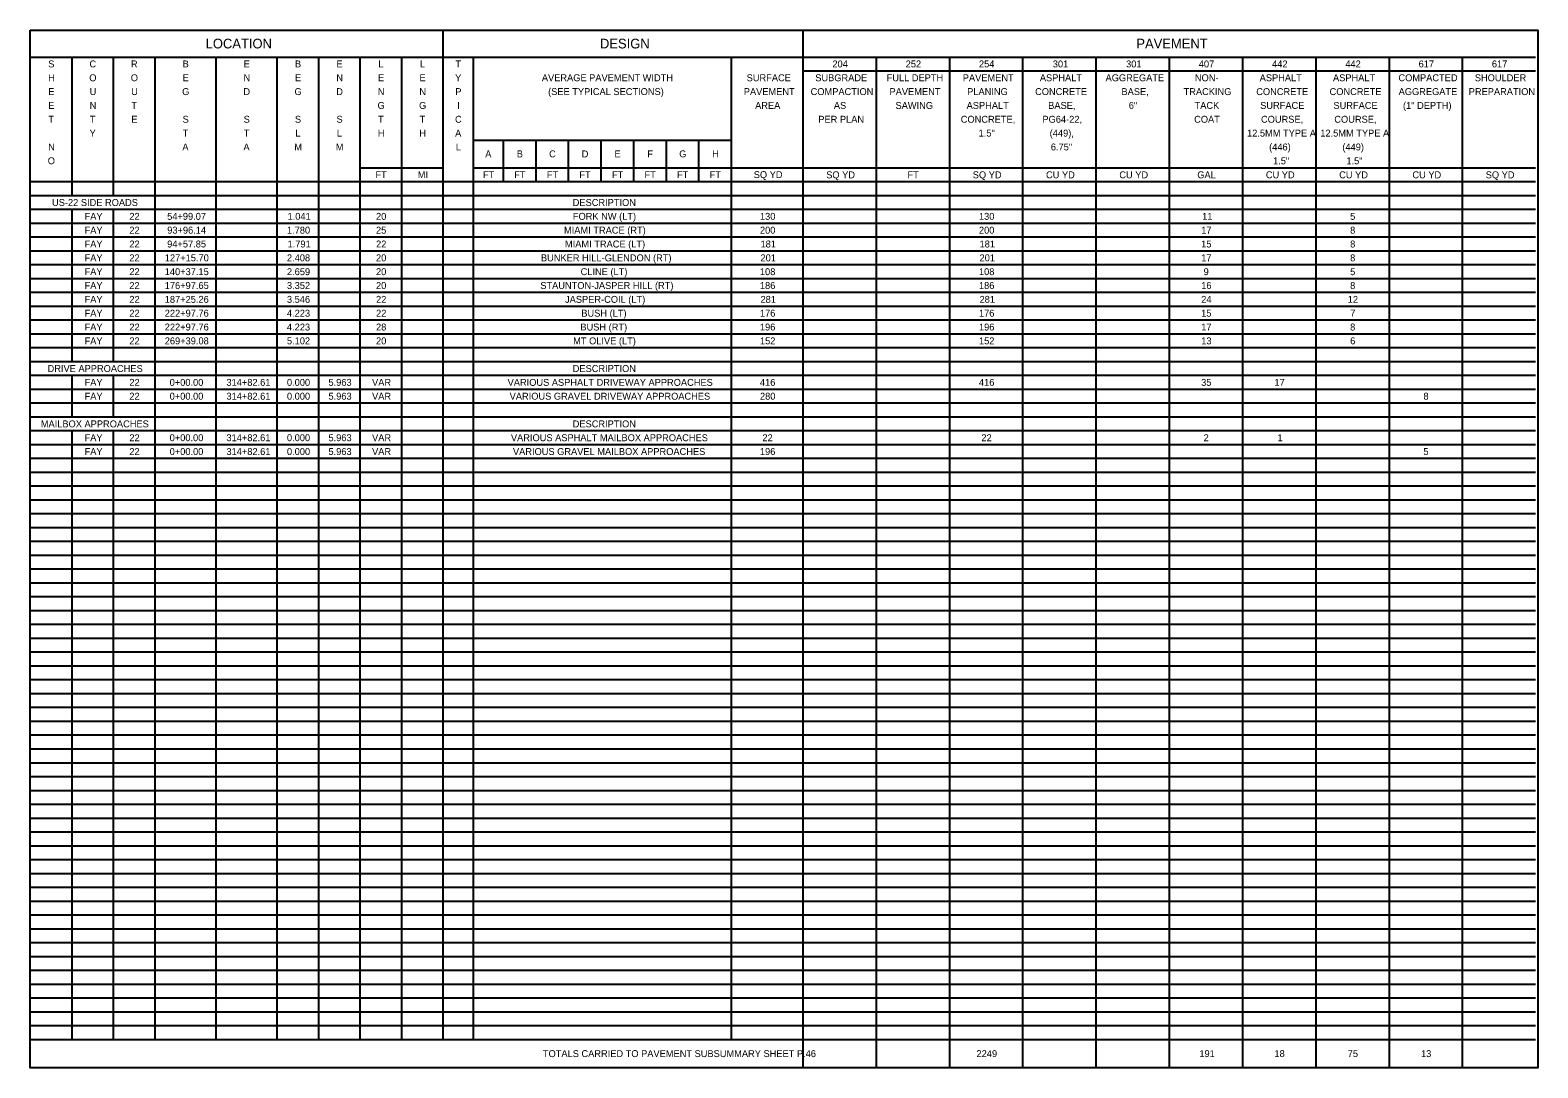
# Model space of a CAD drawing. Extents: x 12522 to 13018, y 1124 to 1902.
# Drawn here: x 12797.22 to 12827.72, y 1780.51 to 1801.51 of the extents above; entities that cross this region are included whole.
import ezdxf

# ---------------------------------------------------------------- set-up
doc = ezdxf.new("R2010")
doc.units = 0
for name, color, linetype in [('SC_Scratch1', 7, 'Continuous'), ('SH_Data', 7, 'Continuous'), ('SH_Text', 7, 'Continuous')]:
    doc.layers.add(name, color=color, linetype=linetype)

msp = doc.modelspace()

# ---------------------------------------------------------------- linework, layer by layer
at = {"layer": 'SC_Scratch1'}
msp.add_lwpolyline([(12797.224, 1801.509), (12827.724, 1801.509), (12827.724, 1780.509), (12797.224, 1780.509)], close=True, dxfattribs=at)
at = {"layer": 'SH_Data'}
for p, q in [((12805.575, 1801.509), (12805.575, 1781.085)), ((12812.855, 1801.509), (12812.855, 1780.509)), ((12797.224, 1800.965), (12827.678, 1800.965)), ((12798.064, 1800.965), (12798.064, 1798.165)), ((12798.904, 1800.965), (12798.904, 1798.165)), ((12799.744, 1800.965), (12799.744, 1781.085)), ((12800.979, 1800.965), (12800.979, 1781.085)), ((12802.215, 1800.965), (12802.215, 1781.085)), ((12803.055, 1800.965), (12803.055, 1781.085)), ((12803.895, 1800.965), (12803.895, 1781.085)), ((12804.735, 1800.965), (12804.735, 1781.085)), ((12806.184, 1800.965), (12806.184, 1781.085)), ((12811.405, 1800.965), (12811.405, 1781.085)), ((12814.337, 1800.965), (12814.337, 1780.509)), ((12815.82, 1800.965), (12815.82, 1780.509)), ((12817.302, 1800.965), (12817.302, 1780.509)), ((12818.784, 1800.965), (12818.784, 1780.509)), ((12820.267, 1800.965), (12820.267, 1780.509)), ((12821.749, 1800.965), (12821.749, 1780.509)), ((12823.231, 1800.965), (12823.231, 1780.509)), ((12824.714, 1800.965), (12824.714, 1780.509)), ((12826.196, 1800.965), (12826.196, 1780.509)), ((12812.855, 1800.685), (12827.678, 1800.685)), ((12806.184, 1799.285), (12811.405, 1799.285)), ((12806.794, 1799.285), (12806.794, 1798.445)), ((12807.452, 1799.285), (12807.452, 1798.445)), ((12808.111, 1799.285), (12808.111, 1798.445)), ((12808.77, 1799.285), (12808.77, 1798.445)), ((12809.429, 1799.285), (12809.429, 1798.445)), ((12810.088, 1799.285), (12810.088, 1798.445)), ((12810.747, 1799.285), (12810.747, 1798.445)), ((12803.895, 1798.725), (12805.575, 1798.725)), ((12806.184, 1798.725), (12827.678, 1798.725)), ((12797.224, 1798.445), (12827.678, 1798.445)), ((12797.224, 1798.165), (12827.678, 1798.165)), ((12797.224, 1797.885), (12827.678, 1797.885)), ((12798.064, 1797.885), (12798.064, 1794.805)), ((12798.904, 1797.885), (12798.904, 1794.805)), ((12797.224, 1797.605), (12827.678, 1797.605)), ((12797.224, 1797.325), (12827.678, 1797.325)), ((12797.224, 1797.045), (12827.678, 1797.045)), ((12797.224, 1796.765), (12827.678, 1796.765)), ((12797.224, 1796.485), (12827.678, 1796.485)), ((12797.224, 1796.205), (12827.678, 1796.205)), ((12797.224, 1795.925), (12827.678, 1795.925)), ((12797.224, 1795.645), (12827.678, 1795.645)), ((12797.224, 1795.365), (12827.678, 1795.365)), ((12797.224, 1795.085), (12827.678, 1795.085)), ((12797.224, 1794.805), (12827.678, 1794.805)), ((12797.224, 1794.525), (12827.678, 1794.525)), ((12798.064, 1794.525), (12798.064, 1793.685)), ((12798.904, 1794.525), (12798.904, 1793.685)), ((12797.224, 1794.245), (12827.678, 1794.245)), ((12797.224, 1793.965), (12827.678, 1793.965)), ((12797.224, 1793.685), (12827.678, 1793.685)), ((12797.224, 1793.405), (12827.678, 1793.405)), ((12798.064, 1793.405), (12798.064, 1781.085)), ((12798.904, 1793.405), (12798.904, 1781.085)), ((12797.224, 1793.125), (12827.678, 1793.125)), ((12797.224, 1792.845), (12827.678, 1792.845)), ((12797.224, 1792.565), (12827.678, 1792.565)), ((12797.224, 1792.285), (12827.678, 1792.285)), ((12797.224, 1792.005), (12827.678, 1792.005)), ((12797.224, 1791.725), (12827.678, 1791.725)), ((12797.224, 1791.445), (12827.678, 1791.445)), ((12797.224, 1791.165), (12827.678, 1791.165)), ((12797.224, 1790.885), (12827.678, 1790.885)), ((12797.224, 1790.605), (12827.678, 1790.605)), ((12797.224, 1790.325), (12827.678, 1790.325)), ((12797.224, 1790.045), (12827.678, 1790.045)), ((12797.224, 1789.765), (12827.678, 1789.765)), ((12797.224, 1789.485), (12827.678, 1789.485)), ((12797.224, 1789.205), (12827.678, 1789.205)), ((12797.224, 1788.925), (12827.678, 1788.925)), ((12797.224, 1788.645), (12827.678, 1788.645)), ((12797.224, 1788.365), (12827.678, 1788.365)), ((12797.224, 1788.085), (12827.678, 1788.085)), ((12797.224, 1787.805), (12827.678, 1787.805)), ((12797.224, 1787.525), (12827.678, 1787.525)), ((12797.224, 1787.245), (12827.678, 1787.245)), ((12797.224, 1786.965), (12827.678, 1786.965)), ((12797.224, 1786.685), (12827.678, 1786.685)), ((12797.224, 1786.405), (12827.678, 1786.405)), ((12797.224, 1786.125), (12827.678, 1786.125)), ((12797.224, 1785.845), (12827.678, 1785.845)), ((12797.224, 1785.565), (12827.678, 1785.565)), ((12797.224, 1785.285), (12827.678, 1785.285)), ((12797.224, 1785.005), (12827.678, 1785.005)), ((12797.224, 1784.725), (12827.678, 1784.725)), ((12797.224, 1784.445), (12827.678, 1784.445)), ((12797.224, 1784.165), (12827.678, 1784.165)), ((12797.224, 1783.885), (12827.678, 1783.885)), ((12797.224, 1783.605), (12827.678, 1783.605)), ((12797.224, 1783.325), (12827.678, 1783.325)), ((12797.224, 1783.045), (12827.678, 1783.045)), ((12797.224, 1782.765), (12827.678, 1782.765)), ((12797.224, 1782.485), (12827.678, 1782.485)), ((12797.224, 1782.205), (12827.678, 1782.205)), ((12797.224, 1781.925), (12827.678, 1781.925)), ((12797.224, 1781.645), (12827.678, 1781.645)), ((12797.224, 1781.365), (12827.678, 1781.365)), ((12797.224, 1781.085), (12827.678, 1781.085))]:
    msp.add_line(p, q, dxfattribs=at)

# ---------------------------------------------------------------- texts
at = {"layer": 'SH_Text'}
for s, height, p in [('LOCATION', 0.196, (12800.775, 1801.139)), ('DESIGN', 0.196, (12808.752, 1801.139)), ('PAVEMENT', 0.196, (12819.603, 1801.139)), ('S', 0.14, (12797.59, 1800.755)), ('C', 0.14, (12798.424, 1800.755)), ('R', 0.14, (12799.262, 1800.755)), ('B', 0.14, (12800.308, 1800.755)), ('E', 0.14, (12801.543, 1800.755)), ('B', 0.14, (12802.581, 1800.755)), ('E', 0.14, (12803.421, 1800.755)), ('L', 0.14, (12804.269, 1800.755)), ('L', 0.14, (12805.109, 1800.755)), ('T', 0.14, (12805.827, 1800.755)), ('204', 0.14, (12813.453, 1800.755)), ('252', 0.14, (12814.936, 1800.755)), ('254', 0.14, (12816.418, 1800.755)), ('301', 0.14, (12817.912, 1800.755)), ('301', 0.14, (12819.395, 1800.755)), ('407', 0.14, (12820.865, 1800.755)), ('442', 0.14, (12822.348, 1800.755)), ('442', 0.14, (12823.83, 1800.755)), ('617', 0.14, (12825.312, 1800.755)), ('617', 0.14, (12826.794, 1800.755)), ('H', 0.14, (12797.588, 1800.475)), ('O', 0.14, (12798.42, 1800.475)), ('O', 0.14, (12799.26, 1800.475)), ('E', 0.14, (12800.308, 1800.475)), ('N', 0.14, (12801.541, 1800.475)), ('E', 0.14, (12802.581, 1800.475)), ('N', 0.14, (12803.418, 1800.475)), ('E', 0.14, (12804.261, 1800.475)), ('E', 0.14, (12805.101, 1800.475)), ('Y', 0.14, (12805.821, 1800.475)), ('AVERAGE PAVEMENT WIDTH', 0.14, (12807.576, 1800.475)), ('SURFACE', 0.14, (12811.719, 1800.475)), ('SUBGRADE', 0.14, (12813.107, 1800.475)), ('FULL DEPTH', 0.14, (12814.551, 1800.475)), ('PAVEMENT', 0.14, (12816.091, 1800.475)), ('ASPHALT', 0.14, (12817.65, 1800.475)), ('AGGREGATE', 0.14, (12818.979, 1800.475)), ('NON-', 0.14, (12820.786, 1800.475)), ('ASPHALT', 0.14, (12822.097, 1800.475)), ('ASPHALT', 0.14, (12823.58, 1800.475)), ('COMPACTED', 0.14, (12824.904, 1800.475)), ('SHOULDER', 0.14, (12826.449, 1800.475)), ('E', 0.14, (12797.59, 1800.195)), ('U', 0.14, (12798.428, 1800.195)), ('U', 0.14, (12799.268, 1800.195)), ('G', 0.14, (12800.299, 1800.195)), ('D', 0.14, (12801.538, 1800.195)), ('G', 0.14, (12802.572, 1800.195)), ('D', 0.14, (12803.416, 1800.195)), ('N', 0.14, (12804.258, 1800.195)), ('N', 0.14, (12805.098, 1800.195)), ('P', 0.14, (12805.825, 1800.195)), ('(SEE TYPICAL SECTIONS)', 0.14, (12807.702, 1800.195)), ('PAVEMENT', 0.14, (12811.661, 1800.195)), ('COMPACTION', 0.14, (12813.013, 1800.195)), ('PAVEMENT', 0.14, (12814.609, 1800.195)), ('PLANING', 0.14, (12816.18, 1800.195)), ('CONCRETE', 0.14, (12817.554, 1800.195)), (' BASE,', 0.14, (12819.249, 1800.195)), ('TRACKING', 0.14, (12820.558, 1800.195)), (' CONCRETE', 0.14, (12821.976, 1800.195)), (' CONCRETE', 0.14, (12823.459, 1800.195)), ('AGGREGATE', 0.14, (12824.908, 1800.195)), ('PREPARATION', 0.14, (12826.326, 1800.195)), ('E', 0.14, (12797.59, 1799.915)), ('N', 0.14, (12798.428, 1799.915)), ('T', 0.14, (12799.272, 1799.915)), ('G', 0.14, (12804.252, 1799.915)), ('G', 0.14, (12805.092, 1799.915)), ('I', 0.14, (12805.863, 1799.915)), ('AREA', 0.14, (12811.89, 1799.915)), ('AS', 0.14, (12813.483, 1799.915)), ('SAWING', 0.14, (12814.73, 1799.915)), ('ASPHALT', 0.14, (12816.168, 1799.915)), (' BASE,', 0.14, (12817.767, 1799.915)), ('6"', 0.14, (12819.449, 1799.915)), ('TACK', 0.14, (12820.78, 1799.915)), (' SURFACE', 0.14, (12822.055, 1799.915)), (' SURFACE', 0.14, (12823.537, 1799.915)), ('(1" DEPTH)', 0.14, (12824.996, 1799.915)), ('T', 0.14, (12797.592, 1799.635)), ('T', 0.14, (12798.432, 1799.635)), ('E', 0.14, (12799.27, 1799.635)), ('S', 0.14, (12800.308, 1799.635)), ('S', 0.14, (12801.543, 1799.635)), ('S', 0.14, (12802.581, 1799.635)), ('S', 0.14, (12803.421, 1799.635)), ('T', 0.14, (12804.263, 1799.635)), ('T', 0.14, (12805.103, 1799.635)), ('C', 0.14, (12805.819, 1799.635)), ('PER PLAN', 0.14, (12813.168, 1799.635)), ('CONCRETE,', 0.14, (12816.05, 1799.635)), (' PG64-22,', 0.14, (12817.65, 1799.635)), (' (449),', 0.14, (12817.797, 1799.355)), ('COAT', 0.14, (12820.771, 1799.635)), (' COURSE,', 0.14, (12822.072, 1799.635)), (' COURSE,', 0.14, (12823.555, 1799.635)), ('N', 0.14, (12797.588, 1799.075)), ('Y', 0.14, (12798.426, 1799.355)), ('A', 0.14, (12800.303, 1799.075)), ('T', 0.14, (12800.31, 1799.355)), ('A', 0.14, (12801.538, 1799.075)), ('T', 0.14, (12801.545, 1799.355)), ('M', 0.14, (12802.568, 1799.075)), ('L', 0.14, (12802.589, 1799.355)), ('M', 0.14, (12803.408, 1799.075)), ('L', 0.14, (12803.429, 1799.355)), ('H', 0.14, (12804.258, 1799.355)), ('H', 0.14, (12805.098, 1799.355)), ('A', 0.14, (12805.821, 1799.355)), ('L', 0.14, (12805.834, 1799.075)), ('1.5"', 0.14, (12816.411, 1799.355)), (' 6.75"', 0.14, (12817.82, 1799.075)), ('12.5MM TYPE A', 0.14, (12821.841, 1799.355)), ('(446)', 0.14, (12822.288, 1799.075)), ('12.5MM TYPE A', 0.14, (12823.323, 1799.355)), ('(449)', 0.14, (12823.77, 1799.075)), ('O', 0.14, (12797.58, 1798.795)), ('A', 0.14, (12806.43, 1798.935)), ('B', 0.14, (12807.069, 1798.935)), ('C', 0.14, (12807.722, 1798.935)), ('D', 0.14, (12808.382, 1798.935)), ('E', 0.14, (12809.045, 1798.935)), ('F', 0.14, (12809.709, 1798.935)), ('G', 0.14, (12810.354, 1798.935)), ('H', 0.14, (12811.02, 1798.935)), (' 1.5"', 0.14, (12822.316, 1798.795)), (' 1.5"', 0.14, (12823.799, 1798.795)), ('FT', 0.14, (12804.209, 1798.515)), ('MI', 0.14, (12805.065, 1798.515)), ('FT', 0.14, (12806.383, 1798.515)), ('FT', 0.14, (12807.017, 1798.515)), ('FT', 0.14, (12807.676, 1798.515)), ('FT', 0.14, (12808.335, 1798.515)), ('FT', 0.14, (12808.994, 1798.515)), ('FT', 0.14, (12809.653, 1798.515)), ('FT', 0.14, (12810.311, 1798.515)), ('FT', 0.14, (12810.97, 1798.515)), ('SQ YD', 0.14, (12811.862, 1798.515)), ('SQ YD', 0.14, (12813.328, 1798.511)), ('FT', 0.14, (12814.973, 1798.511)), ('SQ YD', 0.14, (12816.293, 1798.511)), ('CU YD', 0.14, (12817.775, 1798.511)), ('CU YD', 0.14, (12819.258, 1798.511)), ('GAL', 0.14, (12820.835, 1798.511)), ('CU YD', 0.14, (12822.222, 1798.511)), ('CU YD', 0.14, (12823.705, 1798.511)), ('CU YD', 0.14, (12825.187, 1798.511)), ('SQ YD', 0.14, (12826.67, 1798.511)), ('US-22 SIDE ROADS', 0.14, (12797.667, 1797.951)), ('DESCRIPTION', 0.14, (12808.2, 1797.951)), ('FAY', 0.14, (12798.325, 1797.671)), ('22', 0.14, (12799.231, 1797.671)), ('54+99.07', 0.14, (12799.996, 1797.671)), ('1.041', 0.14, (12802.431, 1797.671)), ('20', 0.14, (12804.221, 1797.671)), ('FORK NW (LT)', 0.14, (12808.203, 1797.671)), ('130', 0.14, (12811.988, 1797.671)), ('130', 0.14, (12816.418, 1797.671)), ('11', 0.14, (12820.933, 1797.671)), ('5', 0.14, (12823.927, 1797.671)), ('FAY', 0.14, (12798.325, 1797.391)), ('22', 0.14, (12799.231, 1797.391)), ('93+96.14', 0.14, (12799.997, 1797.391)), ('1.780', 0.14, (12802.419, 1797.391)), ('25', 0.14, (12804.22, 1797.391)), ('MIAMI TRACE (RT)', 0.14, (12808.024, 1797.391)), ('200', 0.14, (12811.988, 1797.391)), ('200', 0.14, (12816.418, 1797.391)), ('17', 0.14, (12820.914, 1797.391)), ('8', 0.14, (12823.927, 1797.391)), ('FAY', 0.14, (12798.325, 1797.111)), ('22', 0.14, (12799.231, 1797.111)), ('94+57.85', 0.14, (12799.996, 1797.111)), ('1.791', 0.14, (12802.431, 1797.111)), ('22', 0.14, (12804.222, 1797.111)), ('MIAMI TRACE (LT)', 0.14, (12808.043, 1797.111)), ('181', 0.14, (12811.999, 1797.111)), ('181', 0.14, (12816.43, 1797.111)), ('15', 0.14, (12820.913, 1797.111)), ('8', 0.14, (12823.927, 1797.111)), ('FAY', 0.14, (12798.325, 1796.831)), ('22', 0.14, (12799.231, 1796.831)), ('127+15.70', 0.14, (12799.948, 1796.831)), ('2.408', 0.14, (12802.419, 1796.831)), ('20', 0.14, (12804.221, 1796.831)), ('BUNKER HILL-GLENDON (RT)', 0.14, (12807.557, 1796.831)), ('201', 0.14, (12811.999, 1796.831)), ('201', 0.14, (12816.43, 1796.831)), ('17', 0.14, (12820.914, 1796.831)), ('8', 0.14, (12823.927, 1796.831)), ('FAY', 0.14, (12798.325, 1796.551)), ('22', 0.14, (12799.231, 1796.551)), ('140+37.15', 0.14, (12799.947, 1796.551)), ('2.659', 0.14, (12802.419, 1796.551)), ('20', 0.14, (12804.221, 1796.551)), ('CLINE (LT)', 0.14, (12808.36, 1796.551)), ('108', 0.14, (12811.987, 1796.551)), ('108', 0.14, (12816.418, 1796.551)), ('9', 0.14, (12820.963, 1796.551)), ('5', 0.14, (12823.927, 1796.551)), ('FAY', 0.14, (12798.325, 1796.271)), ('22', 0.14, (12799.231, 1796.271)), ('176+97.65', 0.14, (12799.947, 1796.271)), ('3.352', 0.14, (12802.419, 1796.271)), ('20', 0.14, (12804.221, 1796.271)), ('STAUNTON-JASPER HILL (RT)', 0.14, (12807.544, 1796.271)), ('186', 0.14, (12811.987, 1796.271)), ('186', 0.14, (12816.418, 1796.271)), ('16', 0.14, (12820.914, 1796.271)), ('8', 0.14, (12823.927, 1796.271)), ('FAY', 0.14, (12798.325, 1795.991)), ('FAY', 0.14, (12798.325, 1795.711)), ('22', 0.14, (12799.231, 1795.991)), ('22', 0.14, (12799.231, 1795.711)), ('222+97.76', 0.14, (12799.947, 1795.711)), ('187+25.26', 0.14, (12799.947, 1795.991)), ('4.223', 0.14, (12802.419, 1795.711)), ('3.546', 0.14, (12802.419, 1795.991)), ('22', 0.14, (12804.222, 1795.991)), ('22', 0.14, (12804.222, 1795.711)), ('JASPER-COIL (LT)', 0.14, (12808.045, 1795.991)), ('BUSH (LT)', 0.14, (12808.374, 1795.711)), ('176', 0.14, (12811.987, 1795.711)), ('281', 0.14, (12811.999, 1795.991)), ('176', 0.14, (12816.418, 1795.711)), ('281', 0.14, (12816.43, 1795.991)), ('24', 0.14, (12820.914, 1795.991)), ('15', 0.14, (12820.913, 1795.711)), ('12', 0.14, (12823.879, 1795.991)), ('7', 0.14, (12823.928, 1795.711)), ('FAY', 0.14, (12798.325, 1795.431)), ('22', 0.14, (12799.231, 1795.431)), ('222+97.76', 0.14, (12799.947, 1795.431)), ('4.223', 0.14, (12802.419, 1795.431)), ('28', 0.14, (12804.221, 1795.431)), ('BUSH (RT)', 0.14, (12808.355, 1795.431)), ('196', 0.14, (12811.987, 1795.431)), ('196', 0.14, (12816.418, 1795.431)), ('17', 0.14, (12820.914, 1795.431)), ('8', 0.14, (12823.927, 1795.431)), ('FAY', 0.14, (12798.325, 1795.151)), ('22', 0.14, (12799.231, 1795.151)), ('269+39.08', 0.14, (12799.947, 1795.151)), ('5.102', 0.14, (12802.419, 1795.151)), ('20', 0.14, (12804.221, 1795.151)), ('MT OLIVE (LT)', 0.14, (12808.209, 1795.151)), ('152', 0.14, (12811.988, 1795.151)), ('152', 0.14, (12816.419, 1795.151)), ('13', 0.14, (12820.914, 1795.151)), ('6', 0.14, (12823.928, 1795.151)), ('DRIVE APPROACHES', 0.14, (12797.577, 1794.591)), ('DESCRIPTION', 0.14, (12808.2, 1794.591)), ('FAY', 0.14, (12798.325, 1794.311)), ('22', 0.14, (12799.231, 1794.311)), ('0+00.00', 0.14, (12800.046, 1794.311)), ('314+82.61', 0.14, (12801.195, 1794.311)), ('0.000', 0.14, (12802.419, 1794.311)), ('5.963', 0.14, (12803.259, 1794.311)), ('VAR', 0.14, (12804.141, 1794.311)), ('VARIOUS ASPHALT DRIVEWAY APPROACHES', 0.14, (12806.883, 1794.311)), ('416', 0.14, (12811.987, 1794.311)), ('416', 0.14, (12816.418, 1794.311)), ('35', 0.14, (12820.913, 1794.311)), ('17', 0.14, (12822.396, 1794.311)), ('FAY', 0.14, (12798.325, 1794.031)), ('22', 0.14, (12799.231, 1794.031)), ('0+00.00', 0.14, (12800.046, 1794.031)), ('314+82.61', 0.14, (12801.195, 1794.031)), ('0.000', 0.14, (12802.419, 1794.031)), ('5.963', 0.14, (12803.259, 1794.031)), ('VAR', 0.14, (12804.141, 1794.031)), ('VARIOUS GRAVEL DRIVEWAY APPROACHES', 0.14, (12806.924, 1794.031)), ('280', 0.14, (12811.988, 1794.031)), ('8', 0.14, (12825.41, 1794.031)), ('MAILBOX APPROACHES', 0.14, (12797.44, 1793.471)), ('DESCRIPTION', 0.14, (12808.2, 1793.471)), ('FAY', 0.14, (12798.325, 1793.191)), ('22', 0.14, (12799.231, 1793.191)), ('0+00.00', 0.14, (12800.046, 1793.191)), ('314+82.61', 0.14, (12801.195, 1793.191)), ('0.000', 0.14, (12802.419, 1793.191)), ('5.963', 0.14, (12803.259, 1793.191)), ('VAR', 0.14, (12804.141, 1793.191)), ('VARIOUS ASPHALT MAILBOX APPROACHES', 0.14, (12806.95, 1793.191)), ('22', 0.14, (12812.037, 1793.191)), ('22', 0.14, (12816.467, 1793.191)), ('2', 0.14, (12820.963, 1793.191)), ('1', 0.14, (12822.457, 1793.191)), ('FAY', 0.14, (12798.325, 1792.911)), ('22', 0.14, (12799.231, 1792.911)), ('0+00.00', 0.14, (12800.046, 1792.911)), ('314+82.61', 0.14, (12801.195, 1792.911)), ('0.000', 0.14, (12802.419, 1792.911)), ('5.963', 0.14, (12803.259, 1792.911)), ('VAR', 0.14, (12804.141, 1792.911)), ('VARIOUS GRAVEL MAILBOX APPROACHES', 0.14, (12806.991, 1792.911)), ('196', 0.14, (12811.987, 1792.911)), ('5', 0.14, (12825.409, 1792.911)), ('TOTALS CARRIED TO PAVEMENT SUBSUMMARY SHEET P.46', 0.14, (12807.597, 1780.727)), ('2249', 0.14, (12816.369, 1780.727)), ('191', 0.14, (12820.877, 1780.727)), ('18', 0.14, (12822.396, 1780.727)), ('75', 0.14, (12823.878, 1780.727)), ('13', 0.14, (12825.361, 1780.727))]:
    msp.add_text(s, height=height, dxfattribs=at).set_placement(p)

doc.saveas('drawing.dxf')
